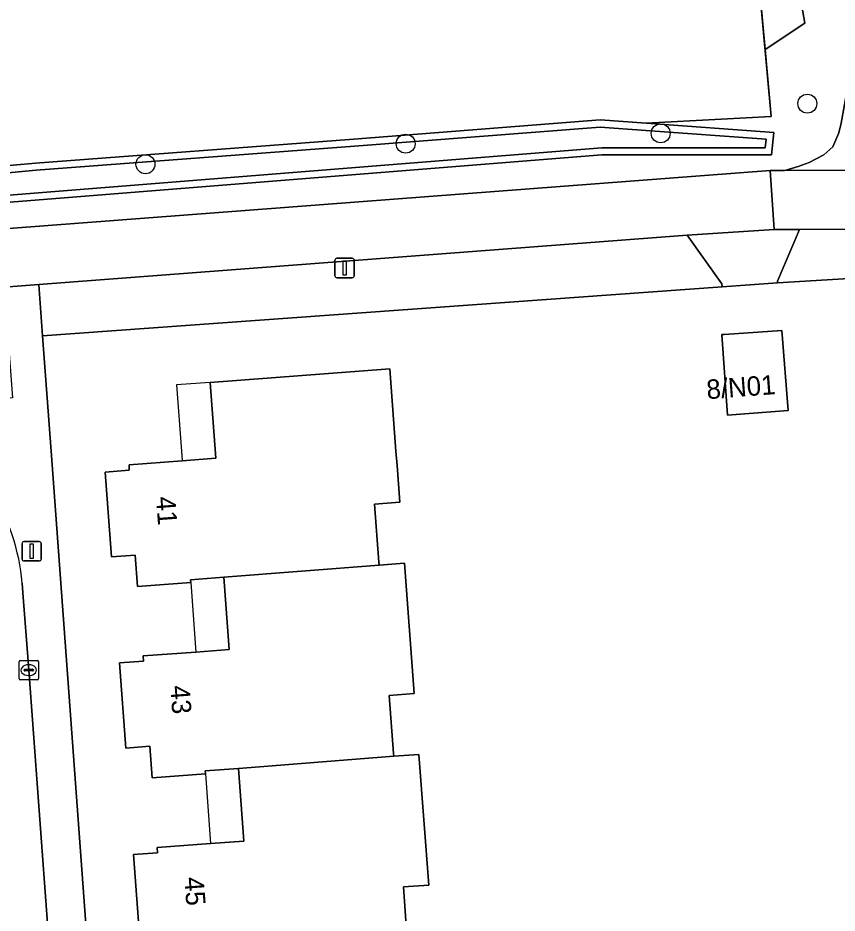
# Model space of a CAD drawing. Extents: x 163426 to 164192, y 380329 to 381641.
# Drawn here: x 163802.83 to 163845.09, y 380976.16 to 381022.35 of the extents above; entities that cross this region are included whole.
import ezdxf

# ---------------------------------------------------------------- set-up
doc = ezdxf.new("R2010")
doc.units = 0
for name, color, linetype in [('IMGEO_Boom', 7, 'Continuous'), ('IMGEO_Erf', 7, 'Continuous'), ('IMGEO_Fietspad_gesloten', 7, 'Continuous'), ('IMGEO_Groenvoorziening', 7, 'Continuous'), ('IMGEO_Hek', 7, 'Continuous'), ('IMGEO_Kolk', 7, 'Continuous'), ('IMGEO_Lichtmast', 7, 'Continuous'), ('IMGEO_Oever', 7, 'Continuous'), ('IMGEO_Pand', 7, 'Continuous'), ('IMGEO_Pand_nummerreeks', 7, 'Continuous'), ('IMGEO_Pand_overbouw', 7, 'Continuous'), ('IMGEO_Rijbaan_lokaal_open', 7, 'Continuous'), ('IMGEO_Voetpad_halfverhard', 7, 'Continuous'), ('IMGEO_Voetpad_open', 7, 'Continuous'), ('IMGEO_Waterloop', 7, 'Continuous')]:
    doc.layers.add(name, color=color, linetype=linetype)

msp = doc.modelspace()

# ---------------------------------------------------------------- linework, layer by layer
at = {"layer": 'IMGEO_Boom'}
for centre in [(163843.557, 381017.929), (163835.992, 381016.397), (163822.835, 381015.862), (163809.412, 381014.8)]:
    msp.add_circle(centre, 0.489, dxfattribs=at)
at = {"layer": 'IMGEO_Erf'}
for points in [[(163876.92, 381000), (163877.694, 381003.139), (163878.337, 381006.181), (163878.606, 381007.454), (163876.484, 381007.934), (163866.201, 381009.23), (163857.633, 381009.637), (163842.019, 381008.688), (163839.157, 381008.481), (163804.103, 381005.949), (163804.54, 381000), (163809.124, 380937.572)], [(163809.125, 380974.794), (163808.803, 380979.177), (163810.038, 380979.268), (163810.018, 380979.547), (163812.767, 380979.749), (163814.486, 380979.875), (163814.21, 380983.628), (163812.492, 380983.495), (163812.503, 380983.345), (163809.754, 380983.143), (163809.634, 380984.767), (163808.399, 380984.676), (163808.076, 380989.069), (163809.312, 380989.16), (163809.292, 380989.429), (163812.012, 380989.629), (163813.733, 380989.756), (163813.458, 380993.498), (163811.737, 380993.365), (163811.748, 380993.215), (163809.009, 380993.014), (163808.889, 380994.637), (163807.654, 380994.547), (163807.333, 380998.92), (163808.569, 380999.024), (163808.565, 380999.294), (163811.311, 380999.503), (163813.039, 380999.635), (163812.742, 381003.542), (163822.016, 381004.245), (163822.335, 381000), (163822.391, 380999.26), (163822.534, 380997.364), (163821.23, 380997.266), (163821.456, 380994.269), (163821.467, 380994.116), (163822.771, 380994.217), (163823.279, 380987.487), (163821.984, 380987.389), (163822.209, 380984.402), (163822.221, 380984.25), (163823.515, 380984.35), (163824.023, 380977.609), (163822.717, 380977.514), (163822.935, 380974.522)]]:
    msp.add_lwpolyline(points, dxfattribs=at)
msp.add_lwpolyline([(163839.446, 381001.85), (163839.154, 381006.014), (163839.26, 381006.021), (163842.249, 381006.224), (163842.57, 381002.092)], close=True, dxfattribs=at)
at = {"layer": 'IMGEO_Fietspad_gesloten'}
msp.add_lwpolyline([(163853.795, 381014.528), (163851.377, 381014.517), (163850.868, 381014.515), (163849.374, 381014.508), (163842.404, 381014.476), (163841.646, 381014.473), (163841.843, 381011.436), (163843.152, 381011.442), (163853.808, 381011.491)], dxfattribs=at)
msp.add_lwpolyline([(163798.617, 381008.195), (163802.117, 381008.461), (163803.909, 381008.598), (163837.358, 381011.143), (163841.843, 381011.436), (163841.646, 381014.473), (163798.95, 381011.221), (163750.595, 381003.795), (163739.058, 381002.067), (163726.494, 381000), (163720.063, 380998.942), (163713.882, 380997.77), (163709.32, 380997.059), (163710.283, 380993.655), (163740.992, 380998.833), (163763.066, 381002.537)], close=True, dxfattribs=at)
at = {"layer": 'IMGEO_Groenvoorziening'}
for points in [[(163842.448, 381088.444), (163842.997, 381090.531), (163844.683, 381091.092), (163844.187, 381092.814), (163843.989, 381092.666), (163832.813, 381092.044), (163832.902, 381090.774), (163833.037, 381089.328), (163833.544, 381085.543), (163839.519, 381040.942), (163841.374, 381020.725), (163843.428, 381022.079), (163841.196, 381034.794), (163842.673, 381039.621), (163840.667, 381042.15), (163841.109, 381050.756), (163843.402, 381053.87), (163842.29, 381058.779), (163839.44, 381067.792), (163835.511, 381079.11)], [(163839.157, 381008.481), (163839.15, 381008.636), (163837.358, 381011.143), (163803.909, 381008.598), (163804.103, 381005.949)]]:
    msp.add_lwpolyline(points, close=True, dxfattribs=at)
for points in [[(163798.95, 381011.221), (163841.646, 381014.473), (163842.404, 381014.476), (163843.079, 381014.688), (163843.646, 381014.894), (163844.417, 381015.282), (163844.873, 381015.706), (163845.186, 381016.426), (163845.295, 381016.916), (163845.602, 381018.56), (163845.726, 381019.254), (163855.417, 381073.893)], [(163822.563, 381029.927), (163763.854, 381020.612), (163760.495, 381018.888), (163737.506, 381014.49), (163738.82, 381005.439), (163794.886, 381013.846), (163795.15, 381013.89), (163797.645, 381014.335), (163800.272, 381014.541), (163803.735, 381014.854), (163820.166, 381016.094), (163832.877, 381017.087), (163835.244, 381016.916), (163841.691, 381017.267), (163841.374, 381020.725), (163839.519, 381040.942)], [(163841.196, 381034.794), (163843.428, 381022.079), (163841.374, 381020.725), (163841.691, 381017.267), (163835.244, 381016.916), (163841.825, 381016.439), (163841.715, 381015.283), (163832.964, 381015.283), (163797.885, 381012.478)], [(163853.808, 381011.491), (163843.152, 381011.442), (163842.011, 381008.772), (163842.019, 381008.688), (163857.633, 381009.637), (163866.201, 381009.23), (163876.484, 381007.934), (163878.606, 381007.454), (163879.13, 381009.932), (163868.947, 381010.847)]]:
    msp.add_lwpolyline(points, dxfattribs=at)
at = {"layer": 'IMGEO_Hek'}
for points in [[(163841.691, 381017.267), (163839.519, 381040.942)], [(163835.244, 381016.916), (163841.691, 381017.267)]]:
    msp.add_lwpolyline(points, dxfattribs=at)
at = {"layer": 'IMGEO_Kolk'}
for p, q in [((163802.89, 380988.273), (163802.89, 380989.125)), ((163802.965, 380989.199), (163803.817, 380989.199)), ((163803.891, 380989.125), (163803.891, 380988.273)), ((163803.149, 380988.693), (163803.149, 380988.705)), ((163803.587, 380988.656), (163803.189, 380988.656)), ((163803.192, 380988.742), (163803.59, 380988.742)), ((163803.378, 380988.979), (163803.403, 380988.979)), ((163803.633, 380988.705), (163803.633, 380988.693)), ((163803.817, 380988.199), (163802.965, 380988.199)), ((163803.401, 380988.419), (163803.376, 380988.419))]:
    msp.add_line(p, q, dxfattribs=at)
for points in [[(163802.89, 380988.273), (163802.89, 380989.125)], [(163802.965, 380989.199), (163803.817, 380989.199)], [(163803.891, 380989.125), (163803.891, 380988.273)], [(163803.817, 380988.199), (163802.965, 380988.199)]]:
    msp.add_lwpolyline(points, dxfattribs=at)
for centre, radius, start, end in [((163802.967, 380989.123), 0.0765, 91.552, 178.448), ((163802.967, 380989.123), 0.0765, 91.552, 178.448), ((163803.815, 380989.123), 0.0765, 1.552, 88.448), ((163803.815, 380989.123), 0.0765, 1.552, 88.448), ((163803.189, 380988.702), 0.0403, 85.8775, 175.7526), ((163803.186, 380988.692), 0.0366, 178.938, 274.7102), ((163803.59, 380988.699), 0.043, 264.8664, 352.4533), ((163803.594, 380988.704), 0.0386, 1.7309, 96.639), ((163802.967, 380988.275), 0.0765, 181.552, 268.448), ((163802.967, 380988.275), 0.0765, 181.552, 268.448), ((163803.815, 380988.275), 0.0765, 271.552, 358.448), ((163803.815, 380988.275), 0.0765, 271.552, 358.448)]:
    msp.add_arc(centre, radius, start, end, dxfattribs=at)
for centre, major_axis, ratio, start_param, end_param in [((163803.377, 380988.699), (-0.387, 0.002), 0.722429, 4.712389, 7.853982), ((163803.402, 380988.699), (-0.39, 0.002), 0.717154, 1.570796, 4.712389)]:
    msp.add_ellipse(centre, major_axis=major_axis, ratio=ratio, start_param=start_param, end_param=end_param, dxfattribs=at)
at = {"layer": 'IMGEO_Lichtmast'}
for p, q in [((163819.289, 381009.948), (163820.079, 381009.948)), ((163820.079, 381009.948), (163819.289, 381009.948)), ((163819.189, 381009.048), (163819.189, 381009.848)), ((163819.189, 381009.848), (163819.189, 381009.048)), ((163820.179, 381009.848), (163820.179, 381009.048)), ((163820.179, 381009.048), (163820.179, 381009.848)), ((163820.079, 381008.948), (163819.289, 381008.948)), ((163819.289, 381008.948), (163820.079, 381008.948)), ((163803.044, 380994.432), (163803.044, 380995.232)), ((163803.044, 380995.232), (163803.044, 380994.432)), ((163803.144, 380995.332), (163803.934, 380995.332)), ((163803.934, 380995.332), (163803.144, 380995.332)), ((163804.034, 380995.232), (163804.034, 380994.432)), ((163804.034, 380994.432), (163804.034, 380995.232)), ((163803.934, 380994.332), (163803.144, 380994.332)), ((163803.144, 380994.332), (163803.934, 380994.332))]:
    msp.add_line(p, q, dxfattribs=at)
for points in [[(163819.609, 381009.823), (163819.759, 381009.823), (163819.759, 381009.073), (163819.609, 381009.073), (163819.609, 381009.823)], [(163803.464, 380995.207), (163803.614, 380995.207), (163803.614, 380994.457), (163803.464, 380994.457), (163803.464, 380995.207)]]:
    msp.add_lwpolyline(points, dxfattribs=at)
for centre, start, end in [((163819.289, 381009.848), 90, 180), ((163819.289, 381009.848), 90, 180), ((163820.079, 381009.848), 0, 90), ((163820.079, 381009.848), 360, 90), ((163819.289, 381009.048), 180, 270), ((163819.289, 381009.048), 180, 270), ((163820.079, 381009.048), 270, 0), ((163820.079, 381009.048), 270, 0), ((163803.144, 380995.232), 90, 180), ((163803.144, 380995.232), 90, 180), ((163803.934, 380995.232), 0, 90), ((163803.934, 380995.232), 360, 90), ((163803.144, 380994.432), 180, 270), ((163803.144, 380994.432), 180, 270), ((163803.934, 380994.432), 270, 0), ((163803.934, 380994.432), 270, 0)]:
    msp.add_arc(centre, 0.1, start, end, dxfattribs=at)
at = {"layer": 'IMGEO_Oever'}
for points in [[(163832.964, 381015.283), (163841.715, 381015.283), (163841.825, 381016.439), (163835.244, 381016.916), (163832.877, 381017.087), (163820.166, 381016.094), (163803.735, 381014.854), (163800.272, 381014.541), (163797.645, 381014.335), (163795.15, 381013.89), (163794.886, 381013.846), (163761.025, 381007.844), (163739.378, 381004.564), (163739.631, 381003.064), (163761.245, 381006.381), (163797.885, 381012.478)], [(163841.425, 381016.101), (163841.382, 381015.649), (163832.949, 381015.649), (163797.84, 381012.842), (163761.187, 381006.742), (163739.932, 381003.48), (163739.801, 381004.258), (163761.084, 381007.483), (163794.948, 381013.485), (163795.212, 381013.529), (163797.692, 381013.972), (163800.303, 381014.176), (163803.765, 381014.489), (163820.194, 381015.729), (163832.878, 381016.72), (163835.218, 381016.551)]]:
    msp.add_lwpolyline(points, close=True, dxfattribs=at)
at = {"layer": 'IMGEO_Pand'}
for points in [[(163842.249, 381006.224), (163839.26, 381006.021), (163839.154, 381006.014), (163839.446, 381001.85), (163842.57, 381002.092)], [(163822.391, 380999.26), (163822.335, 381000), (163822.016, 381004.245), (163812.742, 381003.542), (163813.039, 380999.635), (163811.311, 380999.503), (163808.565, 380999.294), (163808.569, 380999.024), (163807.333, 380998.92), (163807.654, 380994.547), (163808.889, 380994.637), (163809.009, 380993.014), (163811.748, 380993.215), (163811.737, 380993.365), (163813.458, 380993.498), (163821.467, 380994.116), (163821.456, 380994.269), (163821.23, 380997.266), (163822.534, 380997.364)], [(163821.984, 380987.389), (163823.279, 380987.487), (163822.771, 380994.217), (163821.467, 380994.116), (163813.458, 380993.498), (163813.733, 380989.756), (163812.012, 380989.629), (163809.292, 380989.429), (163809.312, 380989.16), (163808.076, 380989.069), (163808.399, 380984.676), (163809.634, 380984.767), (163809.754, 380983.143), (163812.503, 380983.345), (163812.492, 380983.495), (163814.21, 380983.628), (163822.221, 380984.25), (163822.209, 380984.402)], [(163822.717, 380977.514), (163824.023, 380977.609), (163823.515, 380984.35), (163822.221, 380984.25), (163814.21, 380983.628), (163814.486, 380979.875), (163812.767, 380979.749), (163810.018, 380979.547), (163810.038, 380979.268), (163808.803, 380979.177), (163809.125, 380974.794), (163810.36, 380974.885), (163810.479, 380973.261), (163813.199, 380973.461), (163813.188, 380973.611), (163814.884, 380973.742), (163822.946, 380974.367), (163822.935, 380974.522)]]:
    msp.add_lwpolyline(points, close=True, dxfattribs=at)
at = {"layer": 'IMGEO_Pand_overbouw'}
for points in [[(163812.742, 381003.542), (163811.016, 381003.411), (163811.273, 381000), (163811.311, 380999.503), (163813.039, 380999.635)], [(163813.458, 380993.498), (163811.737, 380993.365), (163811.748, 380993.215), (163812.012, 380989.629), (163813.733, 380989.756)], [(163814.21, 380983.628), (163812.492, 380983.495), (163812.503, 380983.345), (163812.767, 380979.749), (163814.486, 380979.875)]]:
    msp.add_lwpolyline(points, close=True, dxfattribs=at)
at = {"layer": 'IMGEO_Rijbaan_lokaal_open'}
msp.add_lwpolyline([(163806.286, 380949.759), (163806.004, 380953.542), (163805.56, 380959.516), (163805.281, 380963.269), (163804.833, 380969.29), (163804.553, 380973.056), (163804.084, 380979.363), (163803.807, 380983.091), (163803.372, 380988.939), (163803.093, 380992.689), (163803.056, 380993.188)], dxfattribs=at)
msp.add_arc((163792.487, 380992.275), 10.609, 4.9395, 32.4194, dxfattribs=at)
at = {"layer": 'IMGEO_Voetpad_halfverhard'}
msp.add_lwpolyline([(163855.417, 381073.893), (163845.726, 381019.254), (163845.602, 381018.56), (163845.295, 381016.916), (163845.186, 381016.426), (163844.873, 381015.706), (163844.417, 381015.282), (163843.646, 381014.894), (163843.079, 381014.688), (163842.404, 381014.476), (163849.374, 381014.508), (163850.868, 381014.515)], dxfattribs=at)
at = {"layer": 'IMGEO_Voetpad_open'}
msp.add_lwpolyline([(163842.019, 381008.688), (163842.011, 381008.772), (163843.152, 381011.442), (163841.843, 381011.436), (163837.358, 381011.143), (163839.15, 381008.636), (163839.157, 381008.481)], close=True, dxfattribs=at)
for points in [[(163804.54, 381000), (163804.103, 381005.949), (163803.909, 381008.598), (163802.117, 381008.461), (163802.549, 381002.756), (163784.239, 381000), (163713.192, 380989.306)], [(163809.124, 380937.572), (163804.54, 381000)], [(163803.056, 380993.188), (163803.093, 380992.689), (163803.372, 380988.939), (163803.807, 380983.091), (163804.084, 380979.363), (163804.553, 380973.056), (163804.833, 380969.29), (163805.281, 380963.269), (163805.56, 380959.516), (163806.004, 380953.542), (163806.286, 380949.759), (163807.416, 380934.56), (163811.912, 380935.103)]]:
    msp.add_lwpolyline(points, dxfattribs=at)
msp.add_arc((163792.487, 380992.275), 10.609, 4.9395, 32.4194, dxfattribs=at)
at = {"layer": 'IMGEO_Waterloop'}
msp.add_lwpolyline([(163841.425, 381016.101), (163835.218, 381016.551), (163832.878, 381016.72), (163820.194, 381015.729), (163803.765, 381014.489), (163800.303, 381014.176), (163797.692, 381013.972), (163795.212, 381013.529), (163794.948, 381013.485), (163761.084, 381007.483), (163739.801, 381004.258), (163739.932, 381003.48), (163761.187, 381006.742), (163797.84, 381012.842), (163832.949, 381015.649), (163841.382, 381015.649)], close=True, dxfattribs=at)

# ---------------------------------------------------------------- texts
at = {"layer": 'IMGEO_Pand_nummerreeks'}
for s, rotation, p in [('8/N01', 4.316, (163838.389, 381002.676)), ('41', 274.1996, (163809.955, 380997.629)), ('43', 274.2053, (163810.69, 380987.881)), ('45', 274.1996, (163811.416, 380977.993))]:
    msp.add_text(s, height=1, rotation=rotation, dxfattribs=at).set_placement(p)

doc.saveas('drawing.dxf')
